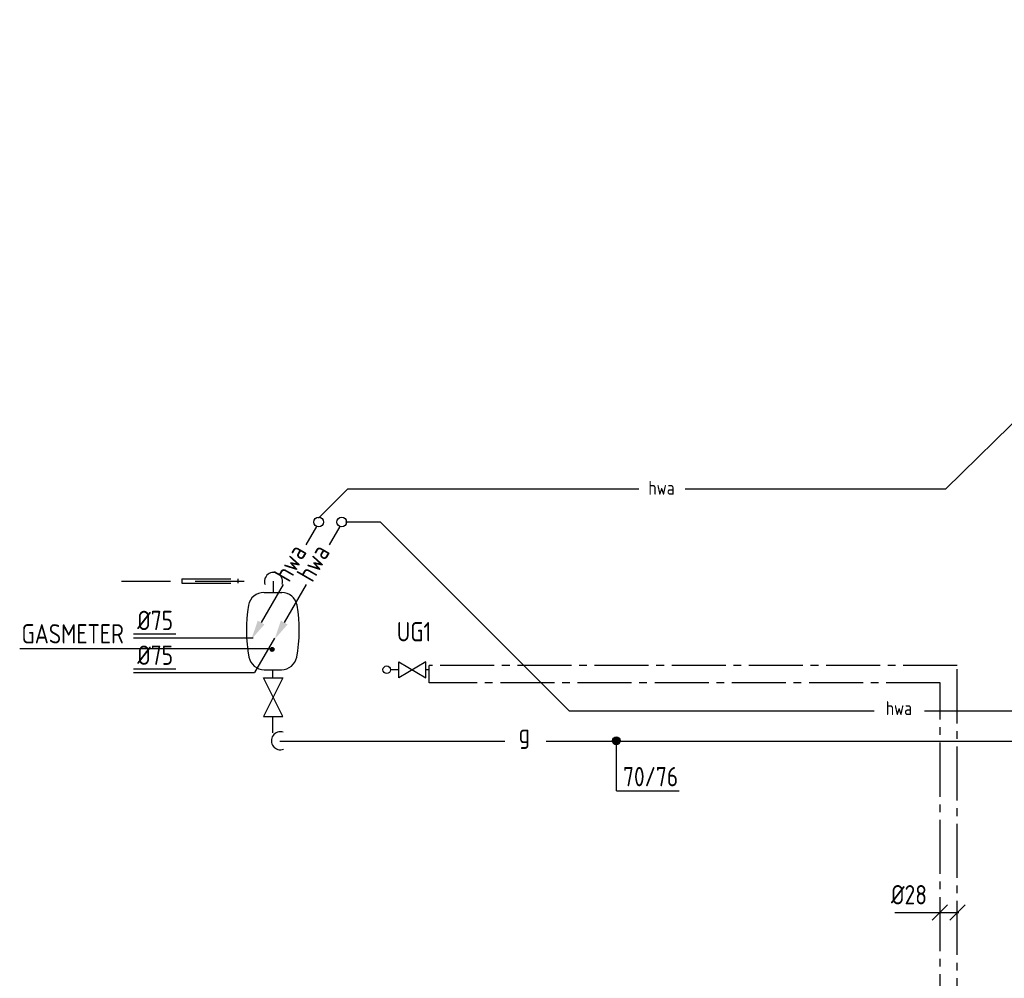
# Model space of a CAD drawing. Extents: x -132501 to 411300, y -42818 to 427495.
# Tile 281 of 330: x 198609 to 204989, y 220940 to 227148. Entities that reach past the tile are written whole.
import ezdxf

# ---------------------------------------------------------------- set-up
doc = ezdxf.new("R2010")
doc.units = 0
doc.header["$LTSCALE"] = 50
for name, pattern in [('DASHDOT', [300, 250, -25, 0, -25]), ('HIDDEN', [9.525, 6.35, -3.175]), ('KWATER', [10, 7, -1, 1, -1])]:
    doc.linetypes.add(name, pattern=pattern)
doc.layers.get('0').update_dxf_attribs({"linetype": 'CONTINUOUS'})
for name, color, linetype in [('52AF', 6, 'CONTINUOUS'), ('53---0--WATERINST', 2, 'CONTINUOUS'), ('53WA', 3, 'DASHDOT'), ('54GA', 3, 'CONTINUOUS'), ('WL561---', 2, 'CONTINUOUS')]:
    doc.layers.add(name, color=color, linetype=linetype)
doc.styles.add('BURO-018', font='ARIAL.TTF', dxfattribs={"height": 63})
doc.styles.add('ISO25', font='ISO', dxfattribs={"width": 0.9, "height": 125})

# ---------------------------------------------------------------- blocks, each defined once
blk = doc.blocks.new('HWA3')
at = {"layer": '52AF', "color": 2, "linetype": 'Continuous'}
for p, q in [((-13.5, -28.5), (-82.1, -147.3)), ((-230.3, -404.1), (-372.8, -650.9))]:
    blk.add_line(p, q, dxfattribs=at)
blk.add_circle((0, 0), 31.2, dxfattribs=at)
blk.add_solid([(-351.2, -663.4), (-394.5, -638.4), (-435.3, -759.2)], dxfattribs=at)
at = {"layer": '52AF', "color": 1, "linetype": 'Continuous', "style": 'ISO25', "width": 0.9}
blk.add_text('hwa', height=125, rotation=60, dxfattribs=at).set_placement((-190.5, -397.2))
blk = doc.blocks.new('AFSL')
at = {"color": 2, "linetype": 'Continuous'}
for p, q in [((2.5, 5), (-2.5, -5)), ((-2.5, 5), (2.5, 5)), ((2.5, -5), (-2.5, 5)), ((-2.5, -5), (2.5, -5))]:
    blk.add_line(p, q, dxfattribs=at)
blk = doc.blocks.new('CIRC1MM')
at = {"color": 2, "linetype": 'Continuous'}
for p, q in [((-0.5, 0), (0.5, 0)), ((-0.49, 0.1), (0.49, 0.1)), ((-0.46, 0.2), (0.46, 0.2)), ((-0.4, 0.3), (0.4, 0.3)), ((-0.3, 0.4), (0.3, 0.4)), ((-0.49, -0.1), (0.49, -0.1)), ((-0.46, -0.2), (0.46, -0.2)), ((-0.4, -0.3), (0.4, -0.3)), ((-0.3, -0.4), (0.3, -0.4))]:
    blk.add_line(p, q, dxfattribs=at)
blk.add_circle((0, 0), 0.5, dxfattribs=at)
blk = doc.blocks.new('3048301')
at = {"color": 0, "linetype": 'Continuous'}
for p, q in [((-2.5, 1.5), (2.5, -1.5)), ((-2.5, -1.5), (-2.5, 1.5)), ((2.5, 1.5), (-2.5, -1.5)), ((2.5, -1.5), (2.5, 1.5))]:
    blk.add_line(p, q, dxfattribs=at)
at = {"color": 0, "linetype": 'Continuous', "style": 'BURO-018', "flags": 1}
blk.add_attdef('CV_MATCODE', (0, 0), '', height=1.8, dxfattribs=at)
blk = doc.blocks.new('L')
at = {"layer": '53WA', "color": 1, "linetype": 'DASHDOT'}
blk.add_line((-50, -50), (50, 50), dxfattribs=at)

msp = doc.modelspace()

# ---------------------------------------------------------------- linework, layer by layer
at = {"layer": '52AF', "linetype": 'Continuous'}
for p, q in [((207700.4415, 227148.0402), (204610.749, 224109.4606)), ((200546.2696, 223919.8072), (200735.7124, 224109.4606)), ((200735.7124, 224109.4606), (202621.2696, 224109.4606)), ((202921.2696, 224109.4606), (204610.749, 224109.4606))]:
    msp.add_line(p, q, dxfattribs=at)
at = {"layer": '52AF', "color": 6, "linetype": 'Continuous'}
for p, q in [((200946.2696, 223894.8072), (200721.2696, 223894.8072)), ((202171.2696, 222669.8072), (200946.2696, 223894.8072)), ((204146.2696, 222669.8072), (202171.2696, 222669.8072)), ((207633.0423, 222669.8072), (204471.2696, 222669.8072))]:
    msp.add_line(p, q, dxfattribs=at)
at = {"layer": '52AF', "color": 1, "linetype": 'Continuous'}
for p, q in [((199346.2696, 223169.8072), (199621.2696, 223169.8072)), ((199346.2696, 223144.8072), (200121.2696, 223144.8072)), ((200259.8983, 223142.1004), (200130.2214, 222919.8072)), ((199346.2696, 222944.8072), (199621.2696, 222944.8072)), ((199346.2696, 222919.8072), (200130.2214, 222919.8072))]:
    msp.add_line(p, q, dxfattribs=at)
at = {"layer": '52AF', "color": 2}
msp.add_circle((200987.4048, 222937.9209), 24.5001, dxfattribs=at)
at = {"layer": '53---0--WATERINST', "color": 5, "linetype": 'KWATER'}
for p, q in [((201065.8214, 222937.5162), (201013.2398, 222937.5162)), ((201264.0687, 222937.5162), (201240.8214, 222937.5162)), ((204684.4313, 222964.5997), (201263.4956, 222964.5997)), ((201263.4956, 222854.1655), (201263.4956, 222964.5997)), ((204684.4313, 218590.8905), (204684.4313, 222964.5997)), ((204573.9971, 222854.1655), (201263.4956, 222854.1655)), ((204573.9971, 218616.1326), (204573.9971, 222854.1655))]:
    msp.add_line(p, q, dxfattribs=at)
at = {"layer": '53WA', "color": 1, "linetype": 'Continuous'}
for p, q in [((204280.2975, 221365.9203), (204580.2975, 221365.9203)), ((204395.0128, 221365.9203), (204695.0128, 221365.9203))]:
    msp.add_line(p, q, dxfattribs=at)
at = {"layer": '54GA', "linetype": 'HIDDEN'}
msp.add_line((199269.6101, 223512.8291), (200182.5785, 223512.8291), dxfattribs=at)
at = {"layer": '54GA', "color": 1, "linetype": 'HIDDEN'}
for p, q in [((199659.1829, 223527.8291), (200021.9912, 223527.8291)), ((199659.1829, 223497.8291), (200021.9912, 223497.8291))]:
    msp.add_line(p, q, dxfattribs=at)
at = {"layer": '54GA', "color": 1, "linetype": 'Continuous'}
for p, q in [((199659.1829, 223527.8291), (199659.1829, 223497.8291)), ((200021.9912, 223527.8291), (200021.9912, 223497.8291)), ((198609.4181, 223075.6749), (200259.8983, 223075.6749)), ((202475.4077, 222153.5947), (202475.4077, 222476.1487)), ((202475.4077, 222153.5947), (202882.8236, 222153.5947))]:
    msp.add_line(p, q, dxfattribs=at)
at = {"layer": '54GA', "linetype": 'Continuous'}
for p, q in [((200250.9768, 223512.8291), (200250.9768, 223438.4831)), ((200248.0029, 222938.8783), (200248.0029, 222885.3492)), ((200248.0029, 222635.5468), (200248.0029, 222528.4886)), ((200295.5843, 222474.9596), (201752.7651, 222474.9596)), ((202020.4105, 222474.9596), (205312.4494, 222474.9596))]:
    msp.add_line(p, q, dxfattribs=at)
at = {"layer": '54GA', "color": 2, "linetype": 'Continuous'}
for p, q in [((200194.0784, 223438.4831), (200307.8751, 223438.4831)), ((200196.1114, 222938.4831), (200305.8421, 222938.4831))]:
    msp.add_line(p, q, dxfattribs=at)
for centre, radius, start, end in [((200253.9506, 223509.8553), 58.4267, 341.54951258, 200.58548679), ((200191.0011, 223338.4831), 100, 90, 169.93813189), ((200307.8751, 223338.4831), 100, 10.06186811, 90), ((201005.2945, 223193.9944), 927.0132, 169.93813189, 190.83840514), ((199493.5817, 223193.9944), 927.0132, 349.16159486, 10.06186811), ((200193.0341, 223038.4831), 100, 190.83840514, 270), ((200305.8421, 223038.4831), 100, 270, 349.16159486), ((200298.5582, 222477.9334), 58.4267, 71.54951258, 290.58548679)]:
    msp.add_arc(centre, radius, start, end, dxfattribs=at)

# ---------------------------------------------------------------- block references
at = {"layer": '52AF', "linetype": 'Continuous'}
for p in [(200546.2696, 223894.8072), (200696.2696, 223894.8072)]:
    msp.add_blockref('HWA3', p, dxfattribs=at)
at = {"layer": '53WA', "color": 1, "linetype": 'Continuous'}
for p in [(204571.376, 221365.9203), (204686.0913, 221365.9203)]:
    msp.add_blockref('L', p, dxfattribs=at)
at = {"layer": '54GA', "color": 2, "linetype": 'Continuous'}
for p, xscale, yscale, zscale in [((200245.0291, 223069.7272), 25, 25, 25), ((202475.4077, 222477.9334), 50, 50, 50)]:
    msp.add_blockref('CIRC1MM', p, dxfattribs=dict(at, xscale=xscale, yscale=yscale, zscale=zscale))
at = {"layer": '54GA', "linetype": 'Continuous', "xscale": 25, "yscale": 25, "zscale": 25}
msp.add_blockref('AFSL', (200250.9768, 222760.448), dxfattribs=at)
at = {"layer": 'WL561---', "color": 2, "xscale": 35, "yscale": 35, "zscale": 35}
msp.add_blockref('3048301', (201153.3214, 222937.5162), dxfattribs=at)

# ---------------------------------------------------------------- texts
at = {"layer": '52AF', "color": 1, "linetype": 'Continuous', "style": 'ISO25', "width": 0.9}
for p in [(202682.9149, 224071.3339), (204221.2696, 222644.8072)]:
    msp.add_text('hwa', height=90, dxfattribs=at).set_placement(p)
at = {"layer": '52AF', "color": 2, "linetype": 'Continuous', "style": 'ISO25', "width": 0.9}
for p in [(199371.2696, 223194.8072), (199371.2696, 222969.8072)]:
    msp.add_text('%%c75', height=125, dxfattribs=at).set_placement(p)
at = {"layer": '53WA', "color": 2, "linetype": 'Continuous', "style": 'ISO25', "width": 0.9}
for s, p in [('UG1', (201052.8407, 223121.7671)), ('%%C28', (204255.1853, 221418.4837))]:
    msp.add_text(s, height=125, dxfattribs=at).set_placement(p)
at = {"layer": '54GA', "color": 2, "linetype": 'Continuous', "style": 'ISO25', "width": 0.9}
for s, p in [('GASMETER', (198621.3134, 223108.3871)), ('g', (201841.9802, 222463.0642)), ('70/76', (202518.8524, 222183.333))]:
    msp.add_text(s, height=125, dxfattribs=at).set_placement(p)

doc.saveas('drawing.dxf')
